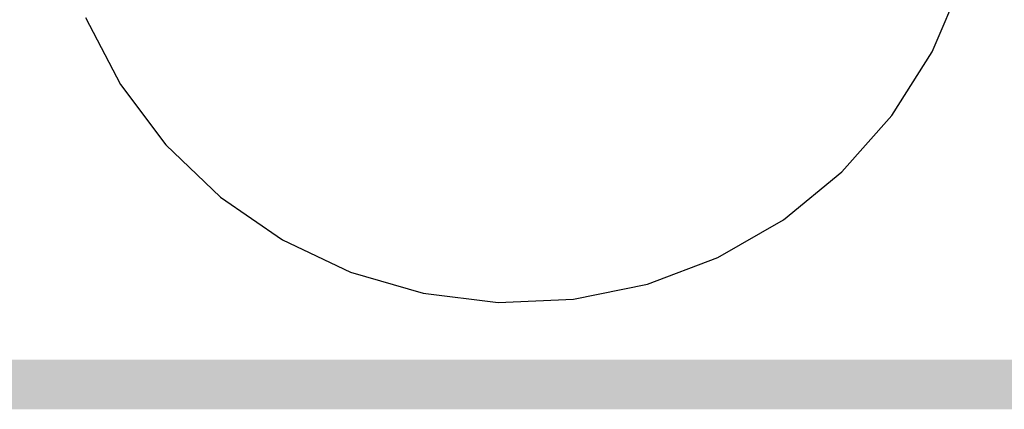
# Model space of a CAD drawing. Extents: x -2 to 113, y -136 to 16.
# Tile 531 of 541: x 107.843 to 109.881, y -5.69 to -4.884. Entities that reach past the tile are written whole.
import ezdxf

# ---------------------------------------------------------------- set-up
doc = ezdxf.new("R2010")
doc.units = 0
doc.header["$MEASUREMENT"] = 0
doc.linetypes.add('SOLID', pattern=[0])
doc.layers.get('0').update_dxf_attribs({"linetype": 'SOLID'})
for name, color, linetype in [('1', 7, 'SOLID'), ('10', 7, 'SOLID'), ('11', 7, 'SOLID'), ('12', 7, 'SOLID'), ('13', 7, 'SOLID'), ('14', 7, 'SOLID'), ('15', 7, 'SOLID'), ('16', 7, 'SOLID'), ('17', 7, 'SOLID'), ('18', 7, 'SOLID'), ('19', 7, 'SOLID'), ('2', 7, 'SOLID'), ('20', 7, 'SOLID'), ('21', 7, 'SOLID'), ('22', 7, 'SOLID'), ('23', 7, 'SOLID'), ('24', 7, 'SOLID'), ('25', 7, 'SOLID'), ('26', 7, 'SOLID'), ('27', 7, 'SOLID'), ('28', 7, 'SOLID'), ('29', 7, 'SOLID'), ('3', 7, 'SOLID'), ('30', 7, 'SOLID'), ('31', 7, 'SOLID'), ('32', 7, 'SOLID'), ('33', 7, 'SOLID'), ('34', 7, 'SOLID'), ('35', 7, 'SOLID'), ('36', 7, 'SOLID'), ('37', 7, 'SOLID'), ('38', 7, 'SOLID'), ('39', 7, 'SOLID'), ('4', 7, 'SOLID'), ('40', 7, 'SOLID'), ('41', 7, 'SOLID'), ('42', 7, 'SOLID'), ('43', 7, 'SOLID'), ('44', 7, 'SOLID'), ('45', 7, 'SOLID'), ('46', 7, 'SOLID'), ('47', 7, 'SOLID'), ('48', 7, 'SOLID'), ('49', 7, 'SOLID'), ('5', 7, 'SOLID'), ('50', 7, 'SOLID'), ('51', 7, 'SOLID'), ('52', 7, 'SOLID'), ('53', 7, 'SOLID'), ('54', 7, 'SOLID'), ('55', 7, 'SOLID'), ('56', 7, 'SOLID'), ('57', 7, 'SOLID'), ('58', 7, 'SOLID'), ('59', 7, 'SOLID'), ('6', 7, 'SOLID'), ('60', 7, 'SOLID'), ('61', 7, 'SOLID'), ('62', 7, 'SOLID'), ('63', 7, 'SOLID'), ('64', 7, 'SOLID'), ('65', 7, 'SOLID'), ('66', 7, 'SOLID'), ('67', 7, 'SOLID'), ('68', 7, 'SOLID'), ('7', 7, 'SOLID'), ('8', 7, 'SOLID'), ('9', 7, 'SOLID')]:
    doc.layers.add(name, color=color, linetype=linetype)

msp = doc.modelspace()

# ---------------------------------------------------------------- linework, layer by layer
at = {"color": 7, "linetype": 'SOLID'}
for points in [[(108.833, -5.4686), (108.989, -5.4623), (109.1421, -5.4311), (109.2881, -5.3757), (109.4234, -5.2976), (109.5444, -5.1988), (109.648, -5.0819), (109.7315, -4.9499), (109.7927, -4.8062)], [(107.9791, -4.8793), (108.0517, -5.0176), (108.1455, -5.1424), (108.2582, -5.2506), (108.3867, -5.3394), (108.5279, -5.4063), (108.6779, -5.4498), (108.833, -5.4686)]]:
    msp.add_lwpolyline(points, dxfattribs=at)
at = {"color": 7, "linetype": 'SOLID', "const_width": 0.1029}
msp.add_lwpolyline([(-0.2175, -5.6385), (111.5472, -5.6385)], dxfattribs=at)
at = {"layer": '1', "color": 7, "linetype": 'SOLID'}
for points in [[(108.833, -5.4686), (108.989, -5.4623), (109.1421, -5.4311), (109.2881, -5.3757), (109.4234, -5.2976), (109.5444, -5.1988), (109.648, -5.0819), (109.7315, -4.9499), (109.7927, -4.8062)], [(107.9791, -4.8793), (108.0517, -5.0176), (108.1455, -5.1424), (108.2582, -5.2506), (108.3867, -5.3394), (108.5279, -5.4063), (108.6779, -5.4498), (108.833, -5.4686)]]:
    msp.add_lwpolyline(points, dxfattribs=at)
at = {"layer": '1', "color": 7, "linetype": 'SOLID', "const_width": 0.1029}
msp.add_lwpolyline([(-0.2175, -5.6385), (111.5472, -5.6385)], dxfattribs=at)
at = {"layer": '10', "color": 7, "linetype": 'SOLID'}
for points in [[(108.833, -5.4686), (108.989, -5.4623), (109.1421, -5.4311), (109.2881, -5.3757), (109.4234, -5.2976), (109.5444, -5.1988), (109.648, -5.0819), (109.7315, -4.9499), (109.7927, -4.8062)], [(107.9791, -4.8793), (108.0517, -5.0176), (108.1455, -5.1424), (108.2582, -5.2506), (108.3867, -5.3394), (108.5279, -5.4063), (108.6779, -5.4498), (108.833, -5.4686)]]:
    msp.add_lwpolyline(points, dxfattribs=at)
at = {"layer": '10', "color": 7, "linetype": 'SOLID', "const_width": 0.1029}
msp.add_lwpolyline([(-0.2175, -5.6385), (111.5472, -5.6385)], dxfattribs=at)
at = {"layer": '11', "color": 7, "linetype": 'SOLID'}
for points in [[(108.833, -5.4686), (108.989, -5.4623), (109.1421, -5.4311), (109.2881, -5.3757), (109.4234, -5.2976), (109.5444, -5.1988), (109.648, -5.0819), (109.7315, -4.9499), (109.7927, -4.8062)], [(107.9791, -4.8793), (108.0517, -5.0176), (108.1455, -5.1424), (108.2582, -5.2506), (108.3867, -5.3394), (108.5279, -5.4063), (108.6779, -5.4498), (108.833, -5.4686)]]:
    msp.add_lwpolyline(points, dxfattribs=at)
at = {"layer": '11', "color": 7, "linetype": 'SOLID', "const_width": 0.1029}
msp.add_lwpolyline([(-0.2175, -5.6385), (111.5472, -5.6385)], dxfattribs=at)
at = {"layer": '12', "color": 7, "linetype": 'SOLID'}
for points in [[(108.833, -5.4686), (108.989, -5.4623), (109.1421, -5.4311), (109.2881, -5.3757), (109.4234, -5.2976), (109.5444, -5.1988), (109.648, -5.0819), (109.7315, -4.9499), (109.7927, -4.8062)], [(107.9791, -4.8793), (108.0517, -5.0176), (108.1455, -5.1424), (108.2582, -5.2506), (108.3867, -5.3394), (108.5279, -5.4063), (108.6779, -5.4498), (108.833, -5.4686)]]:
    msp.add_lwpolyline(points, dxfattribs=at)
at = {"layer": '12', "color": 7, "linetype": 'SOLID', "const_width": 0.1029}
msp.add_lwpolyline([(-0.2175, -5.6385), (111.5472, -5.6385)], dxfattribs=at)
at = {"layer": '13', "color": 7, "linetype": 'SOLID'}
for points in [[(108.833, -5.4686), (108.989, -5.4623), (109.1421, -5.4311), (109.2881, -5.3757), (109.4234, -5.2976), (109.5444, -5.1988), (109.648, -5.0819), (109.7315, -4.9499), (109.7927, -4.8062)], [(107.9791, -4.8793), (108.0517, -5.0176), (108.1455, -5.1424), (108.2582, -5.2506), (108.3867, -5.3394), (108.5279, -5.4063), (108.6779, -5.4498), (108.833, -5.4686)]]:
    msp.add_lwpolyline(points, dxfattribs=at)
at = {"layer": '13', "color": 7, "linetype": 'SOLID', "const_width": 0.1029}
msp.add_lwpolyline([(-0.2175, -5.6385), (111.5472, -5.6385)], dxfattribs=at)
at = {"layer": '14', "color": 7, "linetype": 'SOLID'}
for points in [[(108.833, -5.4686), (108.989, -5.4623), (109.1421, -5.4311), (109.2881, -5.3757), (109.4234, -5.2976), (109.5444, -5.1988), (109.648, -5.0819), (109.7315, -4.9499), (109.7927, -4.8062)], [(107.9791, -4.8793), (108.0517, -5.0176), (108.1455, -5.1424), (108.2582, -5.2506), (108.3867, -5.3394), (108.5279, -5.4063), (108.6779, -5.4498), (108.833, -5.4686)]]:
    msp.add_lwpolyline(points, dxfattribs=at)
at = {"layer": '14', "color": 7, "linetype": 'SOLID', "const_width": 0.1029}
msp.add_lwpolyline([(-0.2175, -5.6385), (111.5472, -5.6385)], dxfattribs=at)
at = {"layer": '15', "color": 7, "linetype": 'SOLID'}
for points in [[(108.833, -5.4686), (108.989, -5.4623), (109.1421, -5.4311), (109.2881, -5.3757), (109.4234, -5.2976), (109.5444, -5.1988), (109.648, -5.0819), (109.7315, -4.9499), (109.7927, -4.8062)], [(107.9791, -4.8793), (108.0517, -5.0176), (108.1455, -5.1424), (108.2582, -5.2506), (108.3867, -5.3394), (108.5279, -5.4063), (108.6779, -5.4498), (108.833, -5.4686)]]:
    msp.add_lwpolyline(points, dxfattribs=at)
at = {"layer": '15', "color": 7, "linetype": 'SOLID', "const_width": 0.1029}
msp.add_lwpolyline([(-0.2175, -5.6385), (111.5472, -5.6385)], dxfattribs=at)
at = {"layer": '16', "color": 7, "linetype": 'SOLID'}
for points in [[(108.833, -5.4686), (108.989, -5.4623), (109.1421, -5.4311), (109.2881, -5.3757), (109.4234, -5.2976), (109.5444, -5.1988), (109.648, -5.0819), (109.7315, -4.9499), (109.7927, -4.8062)], [(107.9791, -4.8793), (108.0517, -5.0176), (108.1455, -5.1424), (108.2582, -5.2506), (108.3867, -5.3394), (108.5279, -5.4063), (108.6779, -5.4498), (108.833, -5.4686)]]:
    msp.add_lwpolyline(points, dxfattribs=at)
at = {"layer": '16', "color": 7, "linetype": 'SOLID', "const_width": 0.1029}
msp.add_lwpolyline([(-0.2175, -5.6385), (111.5472, -5.6385)], dxfattribs=at)
at = {"layer": '17', "color": 7, "linetype": 'SOLID'}
for points in [[(108.833, -5.4686), (108.989, -5.4623), (109.1421, -5.4311), (109.2881, -5.3757), (109.4234, -5.2976), (109.5444, -5.1988), (109.648, -5.0819), (109.7315, -4.9499), (109.7927, -4.8062)], [(107.9791, -4.8793), (108.0517, -5.0176), (108.1455, -5.1424), (108.2582, -5.2506), (108.3867, -5.3394), (108.5279, -5.4063), (108.6779, -5.4498), (108.833, -5.4686)]]:
    msp.add_lwpolyline(points, dxfattribs=at)
at = {"layer": '17', "color": 7, "linetype": 'SOLID', "const_width": 0.1029}
msp.add_lwpolyline([(-0.2175, -5.6385), (111.5472, -5.6385)], dxfattribs=at)
at = {"layer": '18', "color": 7, "linetype": 'SOLID'}
for points in [[(108.833, -5.4686), (108.989, -5.4623), (109.1421, -5.4311), (109.2881, -5.3757), (109.4234, -5.2976), (109.5444, -5.1988), (109.648, -5.0819), (109.7315, -4.9499), (109.7927, -4.8062)], [(107.9791, -4.8793), (108.0517, -5.0176), (108.1455, -5.1424), (108.2582, -5.2506), (108.3867, -5.3394), (108.5279, -5.4063), (108.6779, -5.4498), (108.833, -5.4686)]]:
    msp.add_lwpolyline(points, dxfattribs=at)
at = {"layer": '18', "color": 7, "linetype": 'SOLID', "const_width": 0.1029}
msp.add_lwpolyline([(-0.2175, -5.6385), (111.5472, -5.6385)], dxfattribs=at)
at = {"layer": '19', "color": 7, "linetype": 'SOLID'}
for points in [[(108.833, -5.4686), (108.989, -5.4623), (109.1421, -5.4311), (109.2881, -5.3757), (109.4234, -5.2976), (109.5444, -5.1988), (109.648, -5.0819), (109.7315, -4.9499), (109.7927, -4.8062)], [(107.9791, -4.8793), (108.0517, -5.0176), (108.1455, -5.1424), (108.2582, -5.2506), (108.3867, -5.3394), (108.5279, -5.4063), (108.6779, -5.4498), (108.833, -5.4686)]]:
    msp.add_lwpolyline(points, dxfattribs=at)
at = {"layer": '19', "color": 7, "linetype": 'SOLID', "const_width": 0.1029}
msp.add_lwpolyline([(-0.2175, -5.6385), (111.5472, -5.6385)], dxfattribs=at)
at = {"layer": '2', "color": 7, "linetype": 'SOLID'}
for points in [[(108.833, -5.4686), (108.989, -5.4623), (109.1421, -5.4311), (109.2881, -5.3757), (109.4234, -5.2976), (109.5444, -5.1988), (109.648, -5.0819), (109.7315, -4.9499), (109.7927, -4.8062)], [(107.9791, -4.8793), (108.0517, -5.0176), (108.1455, -5.1424), (108.2582, -5.2506), (108.3867, -5.3394), (108.5279, -5.4063), (108.6779, -5.4498), (108.833, -5.4686)]]:
    msp.add_lwpolyline(points, dxfattribs=at)
at = {"layer": '2', "color": 7, "linetype": 'SOLID', "const_width": 0.1029}
msp.add_lwpolyline([(-0.2175, -5.6385), (111.5472, -5.6385)], dxfattribs=at)
at = {"layer": '20', "color": 7, "linetype": 'SOLID'}
for points in [[(108.833, -5.4686), (108.989, -5.4623), (109.1421, -5.4311), (109.2881, -5.3757), (109.4234, -5.2976), (109.5444, -5.1988), (109.648, -5.0819), (109.7315, -4.9499), (109.7927, -4.8062)], [(107.9791, -4.8793), (108.0517, -5.0176), (108.1455, -5.1424), (108.2582, -5.2506), (108.3867, -5.3394), (108.5279, -5.4063), (108.6779, -5.4498), (108.833, -5.4686)]]:
    msp.add_lwpolyline(points, dxfattribs=at)
at = {"layer": '20', "color": 7, "linetype": 'SOLID', "const_width": 0.1029}
msp.add_lwpolyline([(-0.2175, -5.6385), (111.5472, -5.6385)], dxfattribs=at)
at = {"layer": '21', "color": 7, "linetype": 'SOLID'}
for points in [[(108.833, -5.4686), (108.989, -5.4623), (109.1421, -5.4311), (109.2881, -5.3757), (109.4234, -5.2976), (109.5444, -5.1988), (109.648, -5.0819), (109.7315, -4.9499), (109.7927, -4.8062)], [(107.9791, -4.8793), (108.0517, -5.0176), (108.1455, -5.1424), (108.2582, -5.2506), (108.3867, -5.3394), (108.5279, -5.4063), (108.6779, -5.4498), (108.833, -5.4686)]]:
    msp.add_lwpolyline(points, dxfattribs=at)
at = {"layer": '21', "color": 7, "linetype": 'SOLID', "const_width": 0.1029}
msp.add_lwpolyline([(-0.2175, -5.6385), (111.5472, -5.6385)], dxfattribs=at)
at = {"layer": '22', "color": 7, "linetype": 'SOLID'}
for points in [[(108.833, -5.4686), (108.989, -5.4623), (109.1421, -5.4311), (109.2881, -5.3757), (109.4234, -5.2976), (109.5444, -5.1988), (109.648, -5.0819), (109.7315, -4.9499), (109.7927, -4.8062)], [(107.9791, -4.8793), (108.0517, -5.0176), (108.1455, -5.1424), (108.2582, -5.2506), (108.3867, -5.3394), (108.5279, -5.4063), (108.6779, -5.4498), (108.833, -5.4686)]]:
    msp.add_lwpolyline(points, dxfattribs=at)
at = {"layer": '22', "color": 7, "linetype": 'SOLID', "const_width": 0.1029}
msp.add_lwpolyline([(-0.2175, -5.6385), (111.5472, -5.6385)], dxfattribs=at)
at = {"layer": '23', "color": 7, "linetype": 'SOLID'}
for points in [[(108.833, -5.4686), (108.989, -5.4623), (109.1421, -5.4311), (109.2881, -5.3757), (109.4234, -5.2976), (109.5444, -5.1988), (109.648, -5.0819), (109.7315, -4.9499), (109.7927, -4.8062)], [(107.9791, -4.8793), (108.0517, -5.0176), (108.1455, -5.1424), (108.2582, -5.2506), (108.3867, -5.3394), (108.5279, -5.4063), (108.6779, -5.4498), (108.833, -5.4686)]]:
    msp.add_lwpolyline(points, dxfattribs=at)
at = {"layer": '23', "color": 7, "linetype": 'SOLID', "const_width": 0.1029}
msp.add_lwpolyline([(-0.2175, -5.6385), (111.5472, -5.6385)], dxfattribs=at)
at = {"layer": '24', "color": 7, "linetype": 'SOLID'}
for points in [[(108.833, -5.4686), (108.989, -5.4623), (109.1421, -5.4311), (109.2881, -5.3757), (109.4234, -5.2976), (109.5444, -5.1988), (109.648, -5.0819), (109.7315, -4.9499), (109.7927, -4.8062)], [(107.9791, -4.8793), (108.0517, -5.0176), (108.1455, -5.1424), (108.2582, -5.2506), (108.3867, -5.3394), (108.5279, -5.4063), (108.6779, -5.4498), (108.833, -5.4686)]]:
    msp.add_lwpolyline(points, dxfattribs=at)
at = {"layer": '24', "color": 7, "linetype": 'SOLID', "const_width": 0.1029}
msp.add_lwpolyline([(-0.2175, -5.6385), (111.5472, -5.6385)], dxfattribs=at)
at = {"layer": '25', "color": 7, "linetype": 'SOLID'}
for points in [[(108.833, -5.4686), (108.989, -5.4623), (109.1421, -5.4311), (109.2881, -5.3757), (109.4234, -5.2976), (109.5444, -5.1988), (109.648, -5.0819), (109.7315, -4.9499), (109.7927, -4.8062)], [(107.9791, -4.8793), (108.0517, -5.0176), (108.1455, -5.1424), (108.2582, -5.2506), (108.3867, -5.3394), (108.5279, -5.4063), (108.6779, -5.4498), (108.833, -5.4686)]]:
    msp.add_lwpolyline(points, dxfattribs=at)
at = {"layer": '25', "color": 7, "linetype": 'SOLID', "const_width": 0.1029}
msp.add_lwpolyline([(-0.2175, -5.6385), (111.5472, -5.6385)], dxfattribs=at)
at = {"layer": '26', "color": 7, "linetype": 'SOLID'}
for points in [[(108.833, -5.4686), (108.989, -5.4623), (109.1421, -5.4311), (109.2881, -5.3757), (109.4234, -5.2976), (109.5444, -5.1988), (109.648, -5.0819), (109.7315, -4.9499), (109.7927, -4.8062)], [(107.9791, -4.8793), (108.0517, -5.0176), (108.1455, -5.1424), (108.2582, -5.2506), (108.3867, -5.3394), (108.5279, -5.4063), (108.6779, -5.4498), (108.833, -5.4686)]]:
    msp.add_lwpolyline(points, dxfattribs=at)
at = {"layer": '26', "color": 7, "linetype": 'SOLID', "const_width": 0.1029}
msp.add_lwpolyline([(-0.2175, -5.6385), (111.5472, -5.6385)], dxfattribs=at)
at = {"layer": '27', "color": 7, "linetype": 'SOLID'}
for points in [[(108.833, -5.4686), (108.989, -5.4623), (109.1421, -5.4311), (109.2881, -5.3757), (109.4234, -5.2976), (109.5444, -5.1988), (109.648, -5.0819), (109.7315, -4.9499), (109.7927, -4.8062)], [(107.9791, -4.8793), (108.0517, -5.0176), (108.1455, -5.1424), (108.2582, -5.2506), (108.3867, -5.3394), (108.5279, -5.4063), (108.6779, -5.4498), (108.833, -5.4686)]]:
    msp.add_lwpolyline(points, dxfattribs=at)
at = {"layer": '27', "color": 7, "linetype": 'SOLID', "const_width": 0.1029}
msp.add_lwpolyline([(-0.2175, -5.6385), (111.5472, -5.6385)], dxfattribs=at)
at = {"layer": '28', "color": 7, "linetype": 'SOLID'}
for points in [[(108.833, -5.4686), (108.989, -5.4623), (109.1421, -5.4311), (109.2881, -5.3757), (109.4234, -5.2976), (109.5444, -5.1988), (109.648, -5.0819), (109.7315, -4.9499), (109.7927, -4.8062)], [(107.9791, -4.8793), (108.0517, -5.0176), (108.1455, -5.1424), (108.2582, -5.2506), (108.3867, -5.3394), (108.5279, -5.4063), (108.6779, -5.4498), (108.833, -5.4686)]]:
    msp.add_lwpolyline(points, dxfattribs=at)
at = {"layer": '28', "color": 7, "linetype": 'SOLID', "const_width": 0.1029}
msp.add_lwpolyline([(-0.2175, -5.6385), (111.5472, -5.6385)], dxfattribs=at)
at = {"layer": '29', "color": 7, "linetype": 'SOLID'}
for points in [[(108.833, -5.4686), (108.989, -5.4623), (109.1421, -5.4311), (109.2881, -5.3757), (109.4234, -5.2976), (109.5444, -5.1988), (109.648, -5.0819), (109.7315, -4.9499), (109.7927, -4.8062)], [(107.9791, -4.8793), (108.0517, -5.0176), (108.1455, -5.1424), (108.2582, -5.2506), (108.3867, -5.3394), (108.5279, -5.4063), (108.6779, -5.4498), (108.833, -5.4686)]]:
    msp.add_lwpolyline(points, dxfattribs=at)
at = {"layer": '29', "color": 7, "linetype": 'SOLID', "const_width": 0.1029}
msp.add_lwpolyline([(-0.2175, -5.6385), (111.5472, -5.6385)], dxfattribs=at)
at = {"layer": '3', "color": 7, "linetype": 'SOLID'}
for points in [[(108.833, -5.4686), (108.989, -5.4623), (109.1421, -5.4311), (109.2881, -5.3757), (109.4234, -5.2976), (109.5444, -5.1988), (109.648, -5.0819), (109.7315, -4.9499), (109.7927, -4.8062)], [(107.9791, -4.8793), (108.0517, -5.0176), (108.1455, -5.1424), (108.2582, -5.2506), (108.3867, -5.3394), (108.5279, -5.4063), (108.6779, -5.4498), (108.833, -5.4686)]]:
    msp.add_lwpolyline(points, dxfattribs=at)
at = {"layer": '3', "color": 7, "linetype": 'SOLID', "const_width": 0.1029}
msp.add_lwpolyline([(-0.2175, -5.6385), (111.5472, -5.6385)], dxfattribs=at)
at = {"layer": '30', "color": 7, "linetype": 'SOLID'}
for points in [[(108.833, -5.4686), (108.989, -5.4623), (109.1421, -5.4311), (109.2881, -5.3757), (109.4234, -5.2976), (109.5444, -5.1988), (109.648, -5.0819), (109.7315, -4.9499), (109.7927, -4.8062)], [(107.9791, -4.8793), (108.0517, -5.0176), (108.1455, -5.1424), (108.2582, -5.2506), (108.3867, -5.3394), (108.5279, -5.4063), (108.6779, -5.4498), (108.833, -5.4686)]]:
    msp.add_lwpolyline(points, dxfattribs=at)
at = {"layer": '30', "color": 7, "linetype": 'SOLID', "const_width": 0.1029}
msp.add_lwpolyline([(-0.2175, -5.6385), (111.5472, -5.6385)], dxfattribs=at)
at = {"layer": '31', "color": 7, "linetype": 'SOLID'}
for points in [[(108.833, -5.4686), (108.989, -5.4623), (109.1421, -5.4311), (109.2881, -5.3757), (109.4234, -5.2976), (109.5444, -5.1988), (109.648, -5.0819), (109.7315, -4.9499), (109.7927, -4.8062)], [(107.9791, -4.8793), (108.0517, -5.0176), (108.1455, -5.1424), (108.2582, -5.2506), (108.3867, -5.3394), (108.5279, -5.4063), (108.6779, -5.4498), (108.833, -5.4686)]]:
    msp.add_lwpolyline(points, dxfattribs=at)
at = {"layer": '31', "color": 7, "linetype": 'SOLID', "const_width": 0.1029}
msp.add_lwpolyline([(-0.2175, -5.6385), (111.5472, -5.6385)], dxfattribs=at)
at = {"layer": '32', "color": 7, "linetype": 'SOLID'}
for points in [[(108.833, -5.4686), (108.989, -5.4623), (109.1421, -5.4311), (109.2881, -5.3757), (109.4234, -5.2976), (109.5444, -5.1988), (109.648, -5.0819), (109.7315, -4.9499), (109.7927, -4.8062)], [(107.9791, -4.8793), (108.0517, -5.0176), (108.1455, -5.1424), (108.2582, -5.2506), (108.3867, -5.3394), (108.5279, -5.4063), (108.6779, -5.4498), (108.833, -5.4686)]]:
    msp.add_lwpolyline(points, dxfattribs=at)
at = {"layer": '32', "color": 7, "linetype": 'SOLID', "const_width": 0.1029}
msp.add_lwpolyline([(-0.2175, -5.6385), (111.5472, -5.6385)], dxfattribs=at)
at = {"layer": '33', "color": 7, "linetype": 'SOLID'}
for points in [[(108.833, -5.4686), (108.989, -5.4623), (109.1421, -5.4311), (109.2881, -5.3757), (109.4234, -5.2976), (109.5444, -5.1988), (109.648, -5.0819), (109.7315, -4.9499), (109.7927, -4.8062)], [(107.9791, -4.8793), (108.0517, -5.0176), (108.1455, -5.1424), (108.2582, -5.2506), (108.3867, -5.3394), (108.5279, -5.4063), (108.6779, -5.4498), (108.833, -5.4686)]]:
    msp.add_lwpolyline(points, dxfattribs=at)
at = {"layer": '33', "color": 7, "linetype": 'SOLID', "const_width": 0.1029}
msp.add_lwpolyline([(-0.2175, -5.6385), (111.5472, -5.6385)], dxfattribs=at)
at = {"layer": '34', "color": 7, "linetype": 'SOLID'}
for points in [[(108.833, -5.4686), (108.989, -5.4623), (109.1421, -5.4311), (109.2881, -5.3757), (109.4234, -5.2976), (109.5444, -5.1988), (109.648, -5.0819), (109.7315, -4.9499), (109.7927, -4.8062)], [(107.9791, -4.8793), (108.0517, -5.0176), (108.1455, -5.1424), (108.2582, -5.2506), (108.3867, -5.3394), (108.5279, -5.4063), (108.6779, -5.4498), (108.833, -5.4686)]]:
    msp.add_lwpolyline(points, dxfattribs=at)
at = {"layer": '34', "color": 7, "linetype": 'SOLID', "const_width": 0.1029}
msp.add_lwpolyline([(-0.2175, -5.6385), (111.5472, -5.6385)], dxfattribs=at)
at = {"layer": '35', "color": 7, "linetype": 'SOLID'}
for points in [[(108.833, -5.4686), (108.989, -5.4623), (109.1421, -5.4311), (109.2881, -5.3757), (109.4234, -5.2976), (109.5444, -5.1988), (109.648, -5.0819), (109.7315, -4.9499), (109.7927, -4.8062)], [(107.9791, -4.8793), (108.0517, -5.0176), (108.1455, -5.1424), (108.2582, -5.2506), (108.3867, -5.3394), (108.5279, -5.4063), (108.6779, -5.4498), (108.833, -5.4686)]]:
    msp.add_lwpolyline(points, dxfattribs=at)
at = {"layer": '35', "color": 7, "linetype": 'SOLID', "const_width": 0.1029}
msp.add_lwpolyline([(-0.2175, -5.6385), (111.5472, -5.6385)], dxfattribs=at)
at = {"layer": '36', "color": 7, "linetype": 'SOLID'}
for points in [[(108.833, -5.4686), (108.989, -5.4623), (109.1421, -5.4311), (109.2881, -5.3757), (109.4234, -5.2976), (109.5444, -5.1988), (109.648, -5.0819), (109.7315, -4.9499), (109.7927, -4.8062)], [(107.9791, -4.8793), (108.0517, -5.0176), (108.1455, -5.1424), (108.2582, -5.2506), (108.3867, -5.3394), (108.5279, -5.4063), (108.6779, -5.4498), (108.833, -5.4686)]]:
    msp.add_lwpolyline(points, dxfattribs=at)
at = {"layer": '36', "color": 7, "linetype": 'SOLID', "const_width": 0.1029}
msp.add_lwpolyline([(-0.2175, -5.6385), (111.5472, -5.6385)], dxfattribs=at)
at = {"layer": '37', "color": 7, "linetype": 'SOLID'}
for points in [[(108.833, -5.4686), (108.989, -5.4623), (109.1421, -5.4311), (109.2881, -5.3757), (109.4234, -5.2976), (109.5444, -5.1988), (109.648, -5.0819), (109.7315, -4.9499), (109.7927, -4.8062)], [(107.9791, -4.8793), (108.0517, -5.0176), (108.1455, -5.1424), (108.2582, -5.2506), (108.3867, -5.3394), (108.5279, -5.4063), (108.6779, -5.4498), (108.833, -5.4686)]]:
    msp.add_lwpolyline(points, dxfattribs=at)
at = {"layer": '37', "color": 7, "linetype": 'SOLID', "const_width": 0.1029}
msp.add_lwpolyline([(-0.2175, -5.6385), (111.5472, -5.6385)], dxfattribs=at)
at = {"layer": '38', "color": 7, "linetype": 'SOLID'}
for points in [[(108.833, -5.4686), (108.989, -5.4623), (109.1421, -5.4311), (109.2881, -5.3757), (109.4234, -5.2976), (109.5444, -5.1988), (109.648, -5.0819), (109.7315, -4.9499), (109.7927, -4.8062)], [(107.9791, -4.8793), (108.0517, -5.0176), (108.1455, -5.1424), (108.2582, -5.2506), (108.3867, -5.3394), (108.5279, -5.4063), (108.6779, -5.4498), (108.833, -5.4686)]]:
    msp.add_lwpolyline(points, dxfattribs=at)
at = {"layer": '38', "color": 7, "linetype": 'SOLID', "const_width": 0.1029}
msp.add_lwpolyline([(-0.2175, -5.6385), (111.5472, -5.6385)], dxfattribs=at)
at = {"layer": '39', "color": 7, "linetype": 'SOLID'}
for points in [[(108.833, -5.4686), (108.989, -5.4623), (109.1421, -5.4311), (109.2881, -5.3757), (109.4234, -5.2976), (109.5444, -5.1988), (109.648, -5.0819), (109.7315, -4.9499), (109.7927, -4.8062)], [(107.9791, -4.8793), (108.0517, -5.0176), (108.1455, -5.1424), (108.2582, -5.2506), (108.3867, -5.3394), (108.5279, -5.4063), (108.6779, -5.4498), (108.833, -5.4686)]]:
    msp.add_lwpolyline(points, dxfattribs=at)
at = {"layer": '39', "color": 7, "linetype": 'SOLID', "const_width": 0.1029}
msp.add_lwpolyline([(-0.2175, -5.6385), (111.5472, -5.6385)], dxfattribs=at)
at = {"layer": '4', "color": 7, "linetype": 'SOLID'}
for points in [[(108.833, -5.4686), (108.989, -5.4623), (109.1421, -5.4311), (109.2881, -5.3757), (109.4234, -5.2976), (109.5444, -5.1988), (109.648, -5.0819), (109.7315, -4.9499), (109.7927, -4.8062)], [(107.9791, -4.8793), (108.0517, -5.0176), (108.1455, -5.1424), (108.2582, -5.2506), (108.3867, -5.3394), (108.5279, -5.4063), (108.6779, -5.4498), (108.833, -5.4686)]]:
    msp.add_lwpolyline(points, dxfattribs=at)
at = {"layer": '4', "color": 7, "linetype": 'SOLID', "const_width": 0.1029}
msp.add_lwpolyline([(-0.2175, -5.6385), (111.5472, -5.6385)], dxfattribs=at)
at = {"layer": '40', "color": 7, "linetype": 'SOLID'}
for points in [[(108.833, -5.4686), (108.989, -5.4623), (109.1421, -5.4311), (109.2881, -5.3757), (109.4234, -5.2976), (109.5444, -5.1988), (109.648, -5.0819), (109.7315, -4.9499), (109.7927, -4.8062)], [(107.9791, -4.8793), (108.0517, -5.0176), (108.1455, -5.1424), (108.2582, -5.2506), (108.3867, -5.3394), (108.5279, -5.4063), (108.6779, -5.4498), (108.833, -5.4686)]]:
    msp.add_lwpolyline(points, dxfattribs=at)
at = {"layer": '40', "color": 7, "linetype": 'SOLID', "const_width": 0.1029}
msp.add_lwpolyline([(-0.2175, -5.6385), (111.5472, -5.6385)], dxfattribs=at)
at = {"layer": '41', "color": 7, "linetype": 'SOLID'}
for points in [[(108.833, -5.4686), (108.989, -5.4623), (109.1421, -5.4311), (109.2881, -5.3757), (109.4234, -5.2976), (109.5444, -5.1988), (109.648, -5.0819), (109.7315, -4.9499), (109.7927, -4.8062)], [(107.9791, -4.8793), (108.0517, -5.0176), (108.1455, -5.1424), (108.2582, -5.2506), (108.3867, -5.3394), (108.5279, -5.4063), (108.6779, -5.4498), (108.833, -5.4686)]]:
    msp.add_lwpolyline(points, dxfattribs=at)
at = {"layer": '41', "color": 7, "linetype": 'SOLID', "const_width": 0.1029}
msp.add_lwpolyline([(-0.2175, -5.6385), (111.5472, -5.6385)], dxfattribs=at)
at = {"layer": '42', "color": 7, "linetype": 'SOLID'}
for points in [[(108.833, -5.4686), (108.989, -5.4623), (109.1421, -5.4311), (109.2881, -5.3757), (109.4234, -5.2976), (109.5444, -5.1988), (109.648, -5.0819), (109.7315, -4.9499), (109.7927, -4.8062)], [(107.9791, -4.8793), (108.0517, -5.0176), (108.1455, -5.1424), (108.2582, -5.2506), (108.3867, -5.3394), (108.5279, -5.4063), (108.6779, -5.4498), (108.833, -5.4686)]]:
    msp.add_lwpolyline(points, dxfattribs=at)
at = {"layer": '42', "color": 7, "linetype": 'SOLID', "const_width": 0.1029}
msp.add_lwpolyline([(-0.2175, -5.6385), (111.5472, -5.6385)], dxfattribs=at)
at = {"layer": '43', "color": 7, "linetype": 'SOLID'}
for points in [[(108.833, -5.4686), (108.989, -5.4623), (109.1421, -5.4311), (109.2881, -5.3757), (109.4234, -5.2976), (109.5444, -5.1988), (109.648, -5.0819), (109.7315, -4.9499), (109.7927, -4.8062)], [(107.9791, -4.8793), (108.0517, -5.0176), (108.1455, -5.1424), (108.2582, -5.2506), (108.3867, -5.3394), (108.5279, -5.4063), (108.6779, -5.4498), (108.833, -5.4686)]]:
    msp.add_lwpolyline(points, dxfattribs=at)
at = {"layer": '43', "color": 7, "linetype": 'SOLID', "const_width": 0.1029}
msp.add_lwpolyline([(-0.2175, -5.6385), (111.5472, -5.6385)], dxfattribs=at)
at = {"layer": '44', "color": 7, "linetype": 'SOLID'}
for points in [[(108.833, -5.4686), (108.989, -5.4623), (109.1421, -5.4311), (109.2881, -5.3757), (109.4234, -5.2976), (109.5444, -5.1988), (109.648, -5.0819), (109.7315, -4.9499), (109.7927, -4.8062)], [(107.9791, -4.8793), (108.0517, -5.0176), (108.1455, -5.1424), (108.2582, -5.2506), (108.3867, -5.3394), (108.5279, -5.4063), (108.6779, -5.4498), (108.833, -5.4686)]]:
    msp.add_lwpolyline(points, dxfattribs=at)
at = {"layer": '44', "color": 7, "linetype": 'SOLID', "const_width": 0.1029}
msp.add_lwpolyline([(-0.2175, -5.6385), (111.5472, -5.6385)], dxfattribs=at)
at = {"layer": '45', "color": 7, "linetype": 'SOLID'}
for points in [[(108.833, -5.4686), (108.989, -5.4623), (109.1421, -5.4311), (109.2881, -5.3757), (109.4234, -5.2976), (109.5444, -5.1988), (109.648, -5.0819), (109.7315, -4.9499), (109.7927, -4.8062)], [(107.9791, -4.8793), (108.0517, -5.0176), (108.1455, -5.1424), (108.2582, -5.2506), (108.3867, -5.3394), (108.5279, -5.4063), (108.6779, -5.4498), (108.833, -5.4686)]]:
    msp.add_lwpolyline(points, dxfattribs=at)
at = {"layer": '45', "color": 7, "linetype": 'SOLID', "const_width": 0.1029}
msp.add_lwpolyline([(-0.2175, -5.6385), (111.5472, -5.6385)], dxfattribs=at)
at = {"layer": '46', "color": 7, "linetype": 'SOLID'}
for points in [[(108.833, -5.4686), (108.989, -5.4623), (109.1421, -5.4311), (109.2881, -5.3757), (109.4234, -5.2976), (109.5444, -5.1988), (109.648, -5.0819), (109.7315, -4.9499), (109.7927, -4.8062)], [(107.9791, -4.8793), (108.0517, -5.0176), (108.1455, -5.1424), (108.2582, -5.2506), (108.3867, -5.3394), (108.5279, -5.4063), (108.6779, -5.4498), (108.833, -5.4686)]]:
    msp.add_lwpolyline(points, dxfattribs=at)
at = {"layer": '46', "color": 7, "linetype": 'SOLID', "const_width": 0.1029}
msp.add_lwpolyline([(-0.2175, -5.6385), (111.5472, -5.6385)], dxfattribs=at)
at = {"layer": '47', "color": 7, "linetype": 'SOLID'}
for points in [[(108.833, -5.4686), (108.989, -5.4623), (109.1421, -5.4311), (109.2881, -5.3757), (109.4234, -5.2976), (109.5444, -5.1988), (109.648, -5.0819), (109.7315, -4.9499), (109.7927, -4.8062)], [(107.9791, -4.8793), (108.0517, -5.0176), (108.1455, -5.1424), (108.2582, -5.2506), (108.3867, -5.3394), (108.5279, -5.4063), (108.6779, -5.4498), (108.833, -5.4686)]]:
    msp.add_lwpolyline(points, dxfattribs=at)
at = {"layer": '47', "color": 7, "linetype": 'SOLID', "const_width": 0.1029}
msp.add_lwpolyline([(-0.2175, -5.6385), (111.5472, -5.6385)], dxfattribs=at)
at = {"layer": '48', "color": 7, "linetype": 'SOLID'}
for points in [[(108.833, -5.4686), (108.989, -5.4623), (109.1421, -5.4311), (109.2881, -5.3757), (109.4234, -5.2976), (109.5444, -5.1988), (109.648, -5.0819), (109.7315, -4.9499), (109.7927, -4.8062)], [(107.9791, -4.8793), (108.0517, -5.0176), (108.1455, -5.1424), (108.2582, -5.2506), (108.3867, -5.3394), (108.5279, -5.4063), (108.6779, -5.4498), (108.833, -5.4686)]]:
    msp.add_lwpolyline(points, dxfattribs=at)
at = {"layer": '48', "color": 7, "linetype": 'SOLID', "const_width": 0.1029}
msp.add_lwpolyline([(-0.2175, -5.6385), (111.5472, -5.6385)], dxfattribs=at)
at = {"layer": '49', "color": 7, "linetype": 'SOLID'}
for points in [[(108.833, -5.4686), (108.989, -5.4623), (109.1421, -5.4311), (109.2881, -5.3757), (109.4234, -5.2976), (109.5444, -5.1988), (109.648, -5.0819), (109.7315, -4.9499), (109.7927, -4.8062)], [(107.9791, -4.8793), (108.0517, -5.0176), (108.1455, -5.1424), (108.2582, -5.2506), (108.3867, -5.3394), (108.5279, -5.4063), (108.6779, -5.4498), (108.833, -5.4686)]]:
    msp.add_lwpolyline(points, dxfattribs=at)
at = {"layer": '49', "color": 7, "linetype": 'SOLID', "const_width": 0.1029}
msp.add_lwpolyline([(-0.2175, -5.6385), (111.5472, -5.6385)], dxfattribs=at)
at = {"layer": '5', "color": 7, "linetype": 'SOLID'}
for points in [[(108.833, -5.4686), (108.989, -5.4623), (109.1421, -5.4311), (109.2881, -5.3757), (109.4234, -5.2976), (109.5444, -5.1988), (109.648, -5.0819), (109.7315, -4.9499), (109.7927, -4.8062)], [(107.9791, -4.8793), (108.0517, -5.0176), (108.1455, -5.1424), (108.2582, -5.2506), (108.3867, -5.3394), (108.5279, -5.4063), (108.6779, -5.4498), (108.833, -5.4686)]]:
    msp.add_lwpolyline(points, dxfattribs=at)
at = {"layer": '5', "color": 7, "linetype": 'SOLID', "const_width": 0.1029}
msp.add_lwpolyline([(-0.2175, -5.6385), (111.5472, -5.6385)], dxfattribs=at)
at = {"layer": '50', "color": 7, "linetype": 'SOLID'}
for points in [[(108.833, -5.4686), (108.989, -5.4623), (109.1421, -5.4311), (109.2881, -5.3757), (109.4234, -5.2976), (109.5444, -5.1988), (109.648, -5.0819), (109.7315, -4.9499), (109.7927, -4.8062)], [(107.9791, -4.8793), (108.0517, -5.0176), (108.1455, -5.1424), (108.2582, -5.2506), (108.3867, -5.3394), (108.5279, -5.4063), (108.6779, -5.4498), (108.833, -5.4686)]]:
    msp.add_lwpolyline(points, dxfattribs=at)
at = {"layer": '50', "color": 7, "linetype": 'SOLID', "const_width": 0.1029}
msp.add_lwpolyline([(-0.2175, -5.6385), (111.5472, -5.6385)], dxfattribs=at)
at = {"layer": '51', "color": 7, "linetype": 'SOLID'}
for points in [[(108.833, -5.4686), (108.989, -5.4623), (109.1421, -5.4311), (109.2881, -5.3757), (109.4234, -5.2976), (109.5444, -5.1988), (109.648, -5.0819), (109.7315, -4.9499), (109.7927, -4.8062)], [(107.9791, -4.8793), (108.0517, -5.0176), (108.1455, -5.1424), (108.2582, -5.2506), (108.3867, -5.3394), (108.5279, -5.4063), (108.6779, -5.4498), (108.833, -5.4686)]]:
    msp.add_lwpolyline(points, dxfattribs=at)
at = {"layer": '51', "color": 7, "linetype": 'SOLID', "const_width": 0.1029}
msp.add_lwpolyline([(-0.2175, -5.6385), (111.5472, -5.6385)], dxfattribs=at)
at = {"layer": '52', "color": 7, "linetype": 'SOLID'}
for points in [[(108.833, -5.4686), (108.989, -5.4623), (109.1421, -5.4311), (109.2881, -5.3757), (109.4234, -5.2976), (109.5444, -5.1988), (109.648, -5.0819), (109.7315, -4.9499), (109.7927, -4.8062)], [(107.9791, -4.8793), (108.0517, -5.0176), (108.1455, -5.1424), (108.2582, -5.2506), (108.3867, -5.3394), (108.5279, -5.4063), (108.6779, -5.4498), (108.833, -5.4686)]]:
    msp.add_lwpolyline(points, dxfattribs=at)
at = {"layer": '52', "color": 7, "linetype": 'SOLID', "const_width": 0.1029}
msp.add_lwpolyline([(-0.2175, -5.6385), (111.5472, -5.6385)], dxfattribs=at)
at = {"layer": '53', "color": 7, "linetype": 'SOLID'}
for points in [[(108.833, -5.4686), (108.989, -5.4623), (109.1421, -5.4311), (109.2881, -5.3757), (109.4234, -5.2976), (109.5444, -5.1988), (109.648, -5.0819), (109.7315, -4.9499), (109.7927, -4.8062)], [(107.9791, -4.8793), (108.0517, -5.0176), (108.1455, -5.1424), (108.2582, -5.2506), (108.3867, -5.3394), (108.5279, -5.4063), (108.6779, -5.4498), (108.833, -5.4686)]]:
    msp.add_lwpolyline(points, dxfattribs=at)
at = {"layer": '53', "color": 7, "linetype": 'SOLID', "const_width": 0.1029}
msp.add_lwpolyline([(-0.2175, -5.6385), (111.5472, -5.6385)], dxfattribs=at)
at = {"layer": '54', "color": 7, "linetype": 'SOLID'}
for points in [[(108.833, -5.4686), (108.989, -5.4623), (109.1421, -5.4311), (109.2881, -5.3757), (109.4234, -5.2976), (109.5444, -5.1988), (109.648, -5.0819), (109.7315, -4.9499), (109.7927, -4.8062)], [(107.9791, -4.8793), (108.0517, -5.0176), (108.1455, -5.1424), (108.2582, -5.2506), (108.3867, -5.3394), (108.5279, -5.4063), (108.6779, -5.4498), (108.833, -5.4686)]]:
    msp.add_lwpolyline(points, dxfattribs=at)
at = {"layer": '54', "color": 7, "linetype": 'SOLID', "const_width": 0.1029}
msp.add_lwpolyline([(-0.2175, -5.6385), (111.5472, -5.6385)], dxfattribs=at)
at = {"layer": '55', "color": 7, "linetype": 'SOLID'}
for points in [[(108.833, -5.4686), (108.989, -5.4623), (109.1421, -5.4311), (109.2881, -5.3757), (109.4234, -5.2976), (109.5444, -5.1988), (109.648, -5.0819), (109.7315, -4.9499), (109.7927, -4.8062)], [(107.9791, -4.8793), (108.0517, -5.0176), (108.1455, -5.1424), (108.2582, -5.2506), (108.3867, -5.3394), (108.5279, -5.4063), (108.6779, -5.4498), (108.833, -5.4686)]]:
    msp.add_lwpolyline(points, dxfattribs=at)
at = {"layer": '55', "color": 7, "linetype": 'SOLID', "const_width": 0.1029}
msp.add_lwpolyline([(-0.2175, -5.6385), (111.5472, -5.6385)], dxfattribs=at)
at = {"layer": '56', "color": 7, "linetype": 'SOLID'}
for points in [[(108.833, -5.4686), (108.989, -5.4623), (109.1421, -5.4311), (109.2881, -5.3757), (109.4234, -5.2976), (109.5444, -5.1988), (109.648, -5.0819), (109.7315, -4.9499), (109.7927, -4.8062)], [(107.9791, -4.8793), (108.0517, -5.0176), (108.1455, -5.1424), (108.2582, -5.2506), (108.3867, -5.3394), (108.5279, -5.4063), (108.6779, -5.4498), (108.833, -5.4686)]]:
    msp.add_lwpolyline(points, dxfattribs=at)
at = {"layer": '56', "color": 7, "linetype": 'SOLID', "const_width": 0.1029}
msp.add_lwpolyline([(-0.2175, -5.6385), (111.5472, -5.6385)], dxfattribs=at)
at = {"layer": '57', "color": 7, "linetype": 'SOLID'}
for points in [[(108.833, -5.4686), (108.989, -5.4623), (109.1421, -5.4311), (109.2881, -5.3757), (109.4234, -5.2976), (109.5444, -5.1988), (109.648, -5.0819), (109.7315, -4.9499), (109.7927, -4.8062)], [(107.9791, -4.8793), (108.0517, -5.0176), (108.1455, -5.1424), (108.2582, -5.2506), (108.3867, -5.3394), (108.5279, -5.4063), (108.6779, -5.4498), (108.833, -5.4686)]]:
    msp.add_lwpolyline(points, dxfattribs=at)
at = {"layer": '57', "color": 7, "linetype": 'SOLID', "const_width": 0.1029}
msp.add_lwpolyline([(-0.2175, -5.6385), (111.5472, -5.6385)], dxfattribs=at)
at = {"layer": '58', "color": 7, "linetype": 'SOLID'}
for points in [[(108.833, -5.4686), (108.989, -5.4623), (109.1421, -5.4311), (109.2881, -5.3757), (109.4234, -5.2976), (109.5444, -5.1988), (109.648, -5.0819), (109.7315, -4.9499), (109.7927, -4.8062)], [(107.9791, -4.8793), (108.0517, -5.0176), (108.1455, -5.1424), (108.2582, -5.2506), (108.3867, -5.3394), (108.5279, -5.4063), (108.6779, -5.4498), (108.833, -5.4686)]]:
    msp.add_lwpolyline(points, dxfattribs=at)
at = {"layer": '58', "color": 7, "linetype": 'SOLID', "const_width": 0.1029}
msp.add_lwpolyline([(-0.2175, -5.6385), (111.5472, -5.6385)], dxfattribs=at)
at = {"layer": '59', "color": 7, "linetype": 'SOLID'}
for points in [[(108.833, -5.4686), (108.989, -5.4623), (109.1421, -5.4311), (109.2881, -5.3757), (109.4234, -5.2976), (109.5444, -5.1988), (109.648, -5.0819), (109.7315, -4.9499), (109.7927, -4.8062)], [(107.9791, -4.8793), (108.0517, -5.0176), (108.1455, -5.1424), (108.2582, -5.2506), (108.3867, -5.3394), (108.5279, -5.4063), (108.6779, -5.4498), (108.833, -5.4686)]]:
    msp.add_lwpolyline(points, dxfattribs=at)
at = {"layer": '59', "color": 7, "linetype": 'SOLID', "const_width": 0.1029}
msp.add_lwpolyline([(-0.2175, -5.6385), (111.5472, -5.6385)], dxfattribs=at)
at = {"layer": '6', "color": 7, "linetype": 'SOLID'}
for points in [[(108.833, -5.4686), (108.989, -5.4623), (109.1421, -5.4311), (109.2881, -5.3757), (109.4234, -5.2976), (109.5444, -5.1988), (109.648, -5.0819), (109.7315, -4.9499), (109.7927, -4.8062)], [(107.9791, -4.8793), (108.0517, -5.0176), (108.1455, -5.1424), (108.2582, -5.2506), (108.3867, -5.3394), (108.5279, -5.4063), (108.6779, -5.4498), (108.833, -5.4686)]]:
    msp.add_lwpolyline(points, dxfattribs=at)
at = {"layer": '6', "color": 7, "linetype": 'SOLID', "const_width": 0.1029}
msp.add_lwpolyline([(-0.2175, -5.6385), (111.5472, -5.6385)], dxfattribs=at)
at = {"layer": '60', "color": 7, "linetype": 'SOLID'}
for points in [[(108.833, -5.4686), (108.989, -5.4623), (109.1421, -5.4311), (109.2881, -5.3757), (109.4234, -5.2976), (109.5444, -5.1988), (109.648, -5.0819), (109.7315, -4.9499), (109.7927, -4.8062)], [(107.9791, -4.8793), (108.0517, -5.0176), (108.1455, -5.1424), (108.2582, -5.2506), (108.3867, -5.3394), (108.5279, -5.4063), (108.6779, -5.4498), (108.833, -5.4686)]]:
    msp.add_lwpolyline(points, dxfattribs=at)
at = {"layer": '60', "color": 7, "linetype": 'SOLID', "const_width": 0.1029}
msp.add_lwpolyline([(-0.2175, -5.6385), (111.5472, -5.6385)], dxfattribs=at)
at = {"layer": '61', "color": 7, "linetype": 'SOLID'}
for points in [[(108.833, -5.4686), (108.989, -5.4623), (109.1421, -5.4311), (109.2881, -5.3757), (109.4234, -5.2976), (109.5444, -5.1988), (109.648, -5.0819), (109.7315, -4.9499), (109.7927, -4.8062)], [(107.9791, -4.8793), (108.0517, -5.0176), (108.1455, -5.1424), (108.2582, -5.2506), (108.3867, -5.3394), (108.5279, -5.4063), (108.6779, -5.4498), (108.833, -5.4686)]]:
    msp.add_lwpolyline(points, dxfattribs=at)
at = {"layer": '61', "color": 7, "linetype": 'SOLID', "const_width": 0.1029}
msp.add_lwpolyline([(-0.2175, -5.6385), (111.5472, -5.6385)], dxfattribs=at)
at = {"layer": '62', "color": 7, "linetype": 'SOLID'}
for points in [[(108.833, -5.4686), (108.989, -5.4623), (109.1421, -5.4311), (109.2881, -5.3757), (109.4234, -5.2976), (109.5444, -5.1988), (109.648, -5.0819), (109.7315, -4.9499), (109.7927, -4.8062)], [(107.9791, -4.8793), (108.0517, -5.0176), (108.1455, -5.1424), (108.2582, -5.2506), (108.3867, -5.3394), (108.5279, -5.4063), (108.6779, -5.4498), (108.833, -5.4686)]]:
    msp.add_lwpolyline(points, dxfattribs=at)
at = {"layer": '62', "color": 7, "linetype": 'SOLID', "const_width": 0.1029}
msp.add_lwpolyline([(-0.2175, -5.6385), (111.5472, -5.6385)], dxfattribs=at)
at = {"layer": '63', "color": 7, "linetype": 'SOLID'}
for points in [[(108.833, -5.4686), (108.989, -5.4623), (109.1421, -5.4311), (109.2881, -5.3757), (109.4234, -5.2976), (109.5444, -5.1988), (109.648, -5.0819), (109.7315, -4.9499), (109.7927, -4.8062)], [(107.9791, -4.8793), (108.0517, -5.0176), (108.1455, -5.1424), (108.2582, -5.2506), (108.3867, -5.3394), (108.5279, -5.4063), (108.6779, -5.4498), (108.833, -5.4686)]]:
    msp.add_lwpolyline(points, dxfattribs=at)
at = {"layer": '63', "color": 7, "linetype": 'SOLID', "const_width": 0.1029}
msp.add_lwpolyline([(-0.2175, -5.6385), (111.5472, -5.6385)], dxfattribs=at)
at = {"layer": '64', "color": 7, "linetype": 'SOLID'}
for points in [[(108.833, -5.4686), (108.989, -5.4623), (109.1421, -5.4311), (109.2881, -5.3757), (109.4234, -5.2976), (109.5444, -5.1988), (109.648, -5.0819), (109.7315, -4.9499), (109.7927, -4.8062)], [(107.9791, -4.8793), (108.0517, -5.0176), (108.1455, -5.1424), (108.2582, -5.2506), (108.3867, -5.3394), (108.5279, -5.4063), (108.6779, -5.4498), (108.833, -5.4686)]]:
    msp.add_lwpolyline(points, dxfattribs=at)
at = {"layer": '64', "color": 7, "linetype": 'SOLID', "const_width": 0.1029}
msp.add_lwpolyline([(-0.2175, -5.6385), (111.5472, -5.6385)], dxfattribs=at)
at = {"layer": '65', "color": 7, "linetype": 'SOLID'}
for points in [[(108.833, -5.4686), (108.989, -5.4623), (109.1421, -5.4311), (109.2881, -5.3757), (109.4234, -5.2976), (109.5444, -5.1988), (109.648, -5.0819), (109.7315, -4.9499), (109.7927, -4.8062)], [(107.9791, -4.8793), (108.0517, -5.0176), (108.1455, -5.1424), (108.2582, -5.2506), (108.3867, -5.3394), (108.5279, -5.4063), (108.6779, -5.4498), (108.833, -5.4686)]]:
    msp.add_lwpolyline(points, dxfattribs=at)
at = {"layer": '65', "color": 7, "linetype": 'SOLID', "const_width": 0.1029}
msp.add_lwpolyline([(-0.2175, -5.6385), (111.5472, -5.6385)], dxfattribs=at)
at = {"layer": '66', "color": 7, "linetype": 'SOLID'}
for points in [[(108.833, -5.4686), (108.989, -5.4623), (109.1421, -5.4311), (109.2881, -5.3757), (109.4234, -5.2976), (109.5444, -5.1988), (109.648, -5.0819), (109.7315, -4.9499), (109.7927, -4.8062)], [(107.9791, -4.8793), (108.0517, -5.0176), (108.1455, -5.1424), (108.2582, -5.2506), (108.3867, -5.3394), (108.5279, -5.4063), (108.6779, -5.4498), (108.833, -5.4686)]]:
    msp.add_lwpolyline(points, dxfattribs=at)
at = {"layer": '66', "color": 7, "linetype": 'SOLID', "const_width": 0.1029}
msp.add_lwpolyline([(-0.2175, -5.6385), (111.5472, -5.6385)], dxfattribs=at)
at = {"layer": '67', "color": 7, "linetype": 'SOLID'}
for points in [[(108.833, -5.4686), (108.989, -5.4623), (109.1421, -5.4311), (109.2881, -5.3757), (109.4234, -5.2976), (109.5444, -5.1988), (109.648, -5.0819), (109.7315, -4.9499), (109.7927, -4.8062)], [(107.9791, -4.8793), (108.0517, -5.0176), (108.1455, -5.1424), (108.2582, -5.2506), (108.3867, -5.3394), (108.5279, -5.4063), (108.6779, -5.4498), (108.833, -5.4686)]]:
    msp.add_lwpolyline(points, dxfattribs=at)
at = {"layer": '67', "color": 7, "linetype": 'SOLID', "const_width": 0.1029}
msp.add_lwpolyline([(-0.2175, -5.6385), (111.5472, -5.6385)], dxfattribs=at)
at = {"layer": '68', "color": 7, "linetype": 'SOLID'}
for points in [[(108.833, -5.4686), (108.989, -5.4623), (109.1421, -5.4311), (109.2881, -5.3757), (109.4234, -5.2976), (109.5444, -5.1988), (109.648, -5.0819), (109.7315, -4.9499), (109.7927, -4.8062)], [(107.9791, -4.8793), (108.0517, -5.0176), (108.1455, -5.1424), (108.2582, -5.2506), (108.3867, -5.3394), (108.5279, -5.4063), (108.6779, -5.4498), (108.833, -5.4686)]]:
    msp.add_lwpolyline(points, dxfattribs=at)
at = {"layer": '68', "color": 7, "linetype": 'SOLID', "const_width": 0.1029}
msp.add_lwpolyline([(-0.2175, -5.6385), (111.5472, -5.6385)], dxfattribs=at)
at = {"layer": '7', "color": 7, "linetype": 'SOLID'}
for points in [[(108.833, -5.4686), (108.989, -5.4623), (109.1421, -5.4311), (109.2881, -5.3757), (109.4234, -5.2976), (109.5444, -5.1988), (109.648, -5.0819), (109.7315, -4.9499), (109.7927, -4.8062)], [(107.9791, -4.8793), (108.0517, -5.0176), (108.1455, -5.1424), (108.2582, -5.2506), (108.3867, -5.3394), (108.5279, -5.4063), (108.6779, -5.4498), (108.833, -5.4686)]]:
    msp.add_lwpolyline(points, dxfattribs=at)
at = {"layer": '7', "color": 7, "linetype": 'SOLID', "const_width": 0.1029}
msp.add_lwpolyline([(-0.2175, -5.6385), (111.5472, -5.6385)], dxfattribs=at)
at = {"layer": '8', "color": 7, "linetype": 'SOLID'}
for points in [[(108.833, -5.4686), (108.989, -5.4623), (109.1421, -5.4311), (109.2881, -5.3757), (109.4234, -5.2976), (109.5444, -5.1988), (109.648, -5.0819), (109.7315, -4.9499), (109.7927, -4.8062)], [(107.9791, -4.8793), (108.0517, -5.0176), (108.1455, -5.1424), (108.2582, -5.2506), (108.3867, -5.3394), (108.5279, -5.4063), (108.6779, -5.4498), (108.833, -5.4686)]]:
    msp.add_lwpolyline(points, dxfattribs=at)
at = {"layer": '8', "color": 7, "linetype": 'SOLID', "const_width": 0.1029}
msp.add_lwpolyline([(-0.2175, -5.6385), (111.5472, -5.6385)], dxfattribs=at)
at = {"layer": '9', "color": 7, "linetype": 'SOLID'}
for points in [[(108.833, -5.4686), (108.989, -5.4623), (109.1421, -5.4311), (109.2881, -5.3757), (109.4234, -5.2976), (109.5444, -5.1988), (109.648, -5.0819), (109.7315, -4.9499), (109.7927, -4.8062)], [(107.9791, -4.8793), (108.0517, -5.0176), (108.1455, -5.1424), (108.2582, -5.2506), (108.3867, -5.3394), (108.5279, -5.4063), (108.6779, -5.4498), (108.833, -5.4686)]]:
    msp.add_lwpolyline(points, dxfattribs=at)
at = {"layer": '9', "color": 7, "linetype": 'SOLID', "const_width": 0.1029}
msp.add_lwpolyline([(-0.2175, -5.6385), (111.5472, -5.6385)], dxfattribs=at)

doc.saveas('drawing.dxf')
